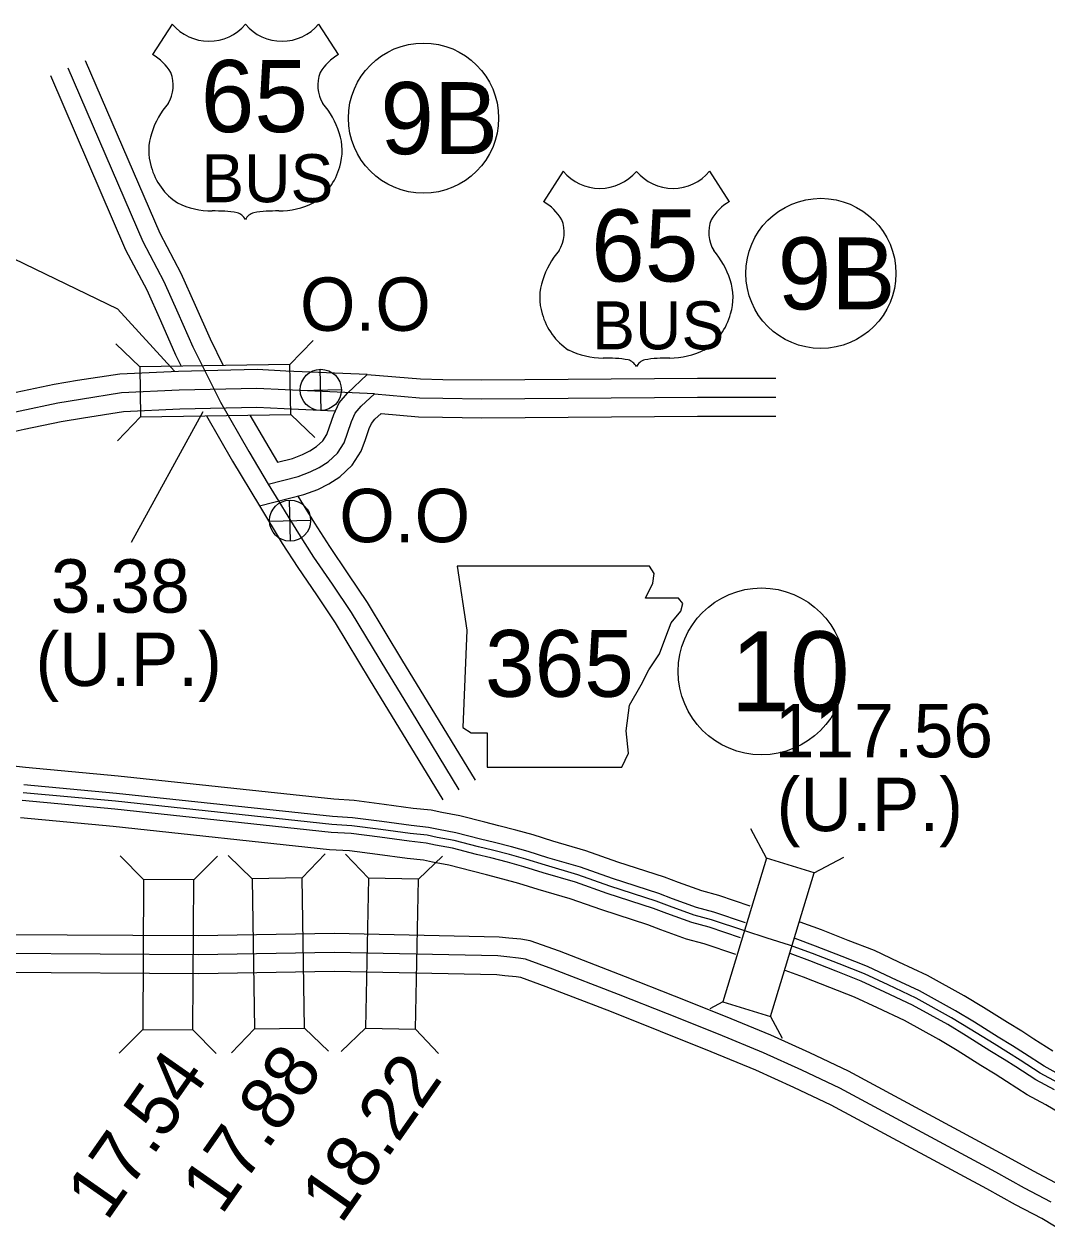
# Model space of a CAD drawing. Extents: x 31699 to 244310, y -8841 to 11474.
# Drawn here: x 102017 to 102556, y 2545 to 3182 of the extents above; entities that cross this region are included whole.
import ezdxf

# ---------------------------------------------------------------- set-up
doc = ezdxf.new("R2010")
doc.units = 0
for name, color, linetype in [('B_Logo', 7, 'Continuous'), ('G-ANNO-TEXT', 7, 'Continuous'), ('Level 21', 7, 'Continuous'), ('New Level (0)', 7, 'Continuous'), ('R_Border Notes', 7, 'Continuous'), ('R_XS_EARTHWORK_STAGE1', 7, 'Continuous'), ('R_XS_EARTHWORK_STAGE2', 7, 'Continuous'), ('S_AREA_CALC', 7, 'Continuous'), ('S_WALL', 7, 'Continuous'), ('S_WALL_ANNOT', 7, 'Continuous')]:
    doc.layers.add(name, color=color, linetype=linetype)

msp = doc.modelspace()

# ---------------------------------------------------------------- linework, layer by layer
for p, q in [((102094.75, 3182.28), (102084.36, 3166.22)), ((102171.96, 3182.28), (102182.35, 3166.22)), ((102301.02, 3104.69), (102290.63, 3088.63)), ((102378.23, 3104.69), (102388.62, 3088.63))]:
    msp.add_line(p, q)
for centre, radius, start, end in [((102114.09, 3198.55), 25.27, 220.07504, 319.67012), ((102152.62, 3198.55), 25.27, 220.32988, 319.92496), ((102070.79, 3142.9), 26.98, 30.7809, 59.98827), ((102195.92, 3142.9), 26.98, 120.01173, 149.2191), ((102076.73, 3150.02), 18.5, 328.81046, 21.21077), ((102189.98, 3150.02), 18.5, 158.78923, 211.18954), ((102125.1, 3112.11), 43.15, 138.95648, 162.69135), ((102141.61, 3112.11), 43.15, 17.30865, 41.04352), ((102110.85, 3115.64), 28.51, 160.95764, 197.38186), ((102155.86, 3115.64), 28.51, 342.61814, 19.04236), ((102115.49, 3115.72), 32.99, 195.10743, 237.13119), ((102151.22, 3115.72), 32.99, 302.86881, 344.89257), ((102320.36, 3120.96), 25.27, 220.07504, 319.67012), ((102358.89, 3120.96), 25.27, 220.32988, 319.92496), ((102116.11, 3126.11), 42.36, 244.07708, 269.57785), ((102150.6, 3126.11), 42.36, 270.42215, 295.92292), ((102277.06, 3065.31), 26.98, 30.7809, 59.98827), ((102402.19, 3065.31), 26.98, 120.01173, 149.2191), ((102117.09, 3006.16), 77.6, 81.19416, 90.95387), ((102126.79, 3075.74), 7.44, 28.03422, 72.98637), ((102139.92, 3075.74), 7.44, 107.01363, 151.96578), ((102149.62, 3006.16), 77.6, 89.04613, 98.80584), ((102283, 3072.43), 18.5, 328.81046, 21.21077), ((102396.25, 3072.43), 18.5, 158.78923, 211.18954), ((102331.37, 3034.52), 43.15, 138.95648, 162.69135), ((102347.88, 3034.52), 43.15, 17.30865, 41.04352), ((102317.12, 3038.05), 28.51, 160.95764, 197.38186), ((102362.13, 3038.05), 28.51, 342.61814, 19.04236), ((102321.76, 3038.14), 32.99, 195.10743, 237.13119), ((102357.49, 3038.14), 32.99, 302.86881, 344.89257), ((102322.38, 3048.53), 42.36, 244.07708, 269.57785), ((102356.87, 3048.53), 42.36, 270.42215, 295.92292), ((102323.36, 2928.58), 77.6, 81.19416, 90.95387), ((102333.06, 2998.15), 7.44, 28.03422, 72.98637), ((102346.19, 2998.15), 7.44, 107.01363, 151.96578), ((102355.89, 2928.58), 77.6, 89.04613, 98.80584)]:
    msp.add_arc(centre, radius, start, end)
at = {"layer": 'B_Logo'}
for points in [[(102039.69, 3159.22), (102079.17, 3067.65), (102090.32, 3046.56), (102097.74, 3030.11), (102105.59, 3012.09), (102120.11, 2982.92), (102135.22, 2956.91), (102145.39, 2939.75)], [(102201.36, 2987.28), (102154.26, 2989.35), (102139.44, 2990.05), (102098.34, 2989.17), (102068.01, 2987.76), (102046.31, 2984.41), (102034.32, 2982.46), (102014.56, 2978.23), (101985.57, 2971.86), (101894.85, 2948.79), (101853.48, 2937.86), (101832.69, 2938.41)], [(102145.39, 2939.75), (102161.22, 2943.73), (102167.52, 2946.09), (102172.33, 2948.54), (102177.06, 2951.53), (102181.95, 2956.09), (102185.35, 2961.48), (102187.17, 2966.55), (102189.25, 2972.69), (102191.32, 2977.17), (102194.47, 2980.82), (102201.36, 2987.28)], [(102201.36, 2987.28), (102225.2, 2985.17), (102237.42, 2984.94), (102258.09, 2984.68), (102371.86, 2985.54)], [(102371.86, 2985.54), (102413.16, 2985.53)], [(102145.39, 2939.75), (102161.27, 2913.71), (102169.32, 2901.22), (102179.12, 2886.87), (102189.05, 2871.94), (102207.74, 2841.16), (102220.7, 2819.87)], [(102220.7, 2819.87), (102245.97, 2778.37)], [(102562.21, 2623.9), (102552.56, 2629.06), (102542.09, 2635.82), (102535.91, 2639.83), (102528.33, 2644.42), (102515.79, 2652.29), (102505.93, 2658.25), (102487.16, 2668.66), (102472.42, 2675.57), (102459.9, 2681.44), (102446.58, 2686.63), (102432.59, 2692.08), (102420.42, 2696.62), (102408.58, 2700.22), (102396.82, 2704.03), (102379.23, 2709.97), (102370.07, 2712.41), (102357.16, 2717.07), (102350.07, 2719.79), (102325.59, 2727.73), (102308.8, 2733.68), (102291.69, 2738.7), (102281.33, 2741.92), (102272.64, 2744.29), (102263.75, 2746.59), (102256.34, 2748.44), (102243.51, 2751.77), (102234.5, 2753.4), (102229.29, 2754.48), (102220.22, 2755.44), (102204.74, 2757.54), (102189.52, 2759.5), (102178.85, 2760.18), (102064.85, 2772.43), (102016.03, 2776.95)], [(102558.38, 2561.06), (102544.44, 2568.45), (102529.22, 2576.76), (102446.91, 2621.1), (102426.82, 2630.62), (102406.59, 2639.81), (102382.9, 2649.63), (102356.06, 2660.34), (102330.16, 2670.6), (102295.57, 2683.96), (102281.19, 2689.14), (102277.45, 2689.7), (102271.31, 2690.36), (102266.58, 2690.84), (102180.21, 2692.66), (102108.67, 2691.44), (102004.79, 2692.05)]]:
    msp.add_lwpolyline(points, dxfattribs=at)
at = {"layer": 'G-ANNO-TEXT'}
msp.add_lwpolyline([(102245.14, 2896.43), (102250.22, 2862.59), (102247.96, 2811.28), (102252.47, 2808.46), (102260.93, 2808.46), (102260.93, 2790.41), (102331.99, 2790.41), (102335.37, 2797.74), (102334.24, 2809.58), (102335.94, 2823.12), (102342.14, 2833.83), (102346.09, 2841.73), (102351.73, 2850.19), (102355.11, 2859.21), (102357.93, 2866.54), (102363, 2872.74), (102364.13, 2876.69), (102361.88, 2879.51), (102344.39, 2879.51), (102348.34, 2887.41), (102348.91, 2892.48), (102346.57, 2896.38)], close=True, dxfattribs=at)
at = {"layer": 'Level 21'}
for p, q in [((102173.36, 2978.55), (102172.86, 3000.25)), ((102162.26, 2989.15), (102183.96, 2989.65)), ((102157.14, 2909.59), (102156.64, 2931.29)), ((102146.04, 2920.19), (102167.74, 2920.69))]:
    msp.add_line(p, q, dxfattribs=at)
for centre in [(102173.11, 2989.4), (102156.89, 2920.44)]:
    msp.add_circle(centre, 10.85, dxfattribs=at)
at = {"layer": 'New Level (0)'}
for points in [[(102399.7, 2717.13), (102383.08, 2722.75), (102374.06, 2725.14), (102361.82, 2729.56), (102354.52, 2732.37), (102329.88, 2740.36), (102312.91, 2746.37), (102295.55, 2751.46), (102285.07, 2754.72), (102276.07, 2757.17), (102267.04, 2759.51), (102259.63, 2761.37), (102246.38, 2764.8), (102237.03, 2766.49), (102231.35, 2767.67), (102221.81, 2768.68), (102206.48, 2770.76), (102190.8, 2772.78), (102179.99, 2773.47), (102066.18, 2785.7), (102017.38, 2790.21), (101978.92, 2794.44)], [(102397.12, 2708.32), (102380.43, 2713.96), (102371.32, 2716.39), (102358.62, 2720.97), (102351.46, 2723.72), (102326.93, 2731.67), (102310.09, 2737.65), (102292.9, 2742.68), (102282.5, 2745.92), (102273.71, 2748.32), (102264.78, 2750.63), (102257.37, 2752.48), (102244.4, 2755.84), (102235.29, 2757.49), (102229.93, 2758.6), (102220.72, 2759.58), (102205.28, 2761.67), (102189.92, 2763.65), (102179.21, 2764.33), (102065.27, 2776.58), (102016.45, 2781.09)], [(102394.6, 2700.38), (102378.02, 2705.98), (102368.83, 2708.43), (102355.71, 2713.16), (102348.68, 2715.86), (102324.26, 2723.78), (102307.52, 2729.72), (102290.49, 2734.71), (102280.16, 2737.92), (102271.57, 2740.26), (102262.73, 2742.55), (102255.31, 2744.41), (102242.61, 2747.7), (102233.7, 2749.31), (102228.64, 2750.36), (102219.72, 2751.31), (102204.19, 2753.41), (102189.12, 2755.35), (102178.5, 2756.03), (102064.44, 2768.29), (102015.61, 2772.8)], [(102392.07, 2691.56), (102375.38, 2697.2), (102366.09, 2699.67), (102352.51, 2704.57), (102345.62, 2707.22), (102321.31, 2715.1), (102304.7, 2720.99), (102287.84, 2725.93), (102277.59, 2729.12), (102269.21, 2731.4), (102260.47, 2733.67), (102253.05, 2735.52), (102240.64, 2738.74), (102231.96, 2740.31), (102227.23, 2741.29), (102218.62, 2742.21), (102202.99, 2744.32), (102188.24, 2746.22), (102177.72, 2746.89), (102063.53, 2759.16), (102014.69, 2763.68)], [(102559.33, 2640.56), (102549.33, 2647.02), (102543, 2651.13), (102535.33, 2655.77), (102522.78, 2663.64), (102512.61, 2669.79), (102493.23, 2680.54), (102478.08, 2687.64), (102465.15, 2693.7), (102451.42, 2699.05), (102437.34, 2704.54), (102426.04, 2708.75)], [(102564.27, 2627.52), (102554.68, 2632.65), (102544.35, 2639.32), (102538.13, 2643.36), (102530.52, 2647.96), (102517.97, 2655.84), (102508.02, 2661.86), (102489.05, 2672.37), (102474.19, 2679.34), (102461.54, 2685.27), (102448.09, 2690.51), (102434.08, 2695.98), (102423.31, 2699.99)], [(102560.15, 2620.27), (102550.44, 2625.47), (102539.83, 2632.32), (102533.7, 2636.3), (102526.15, 2640.87), (102513.6, 2648.74), (102503.84, 2654.65), (102485.26, 2664.95), (102470.65, 2671.8), (102458.25, 2677.61), (102445.07, 2682.75), (102431.11, 2688.19), (102420.72, 2692.06)], [(102564.2, 2607.14), (102555.62, 2612.3), (102545.78, 2617.56), (102534.85, 2624.63), (102528.83, 2628.53), (102521.34, 2633.06), (102508.79, 2640.94), (102499.24, 2646.71), (102481.09, 2656.78), (102466.76, 2663.5), (102454.64, 2669.18), (102441.74, 2674.21), (102427.85, 2679.62), (102418.13, 2683.24)]]:
    msp.add_lwpolyline(points, dxfattribs=at)
at = {"layer": 'R_Border Notes'}
for centre, radius in [((102227.31, 3132.73), 39.6), ((102436.95, 3050.83), 39.6), ((102405.63, 2840.93), 44)]:
    msp.add_circle(centre, radius, dxfattribs=at)
at = {"layer": 'R_XS_EARTHWORK_STAGE1'}
for p, q in [((102156.79, 3002.83), (102169.03, 3015.48)), ((102077.6, 3001.51), (102064.95, 3013.75)), ((102078.04, 2975.12), (102065.8, 2962.47)), ((102157.23, 2976.43), (102169.88, 2964.2)), ((102408.22, 2742.37), (102399.95, 2757.9)), ((102079.65, 2731.21), (102067.28, 2743.73)), ((102106.05, 2731.05), (102118.57, 2743.42)), ((102136.82, 2731.52), (102124.17, 2743.75)), ((102163.22, 2731.97), (102175.45, 2744.63)), ((102198.27, 2731.89), (102186.09, 2744.59)), ((102224.67, 2731.33), (102237.37, 2743.51)), ((102408.22, 2742.37), (102385.14, 2666.61)), ((102433.48, 2734.68), (102408.22, 2742.37)), ((102433.48, 2734.68), (102449.01, 2742.95)), ((102410.4, 2658.91), (102433.48, 2734.68)), ((102385.14, 2666.61), (102378.37, 2663)), ((102385.14, 2666.61), (102410.4, 2658.91)), ((102410.4, 2658.91), (102416.46, 2647.55)), ((102079.19, 2652.01), (102066.67, 2639.64)), ((102105.59, 2651.85), (102117.96, 2639.34)), ((102138.18, 2652.33), (102125.95, 2639.68)), ((102164.57, 2652.79), (102177.23, 2640.56)), ((102196.61, 2652.71), (102183.91, 2640.52)), ((102223, 2652.15), (102235.19, 2639.45))]:
    msp.add_line(p, q, dxfattribs=at)
for points in [[(102078.04, 2975.12), (102157.23, 2976.43), (102156.79, 3002.83), (102077.6, 3001.51)], [(102079.65, 2731.21), (102079.19, 2652.01), (102105.59, 2651.85), (102106.05, 2731.05)], [(102164.57, 2652.79), (102163.22, 2731.97), (102136.82, 2731.52), (102138.18, 2652.33)], [(102198.27, 2731.89), (102196.61, 2652.71), (102223, 2652.15), (102224.67, 2731.33)]]:
    msp.add_lwpolyline(points, close=True, dxfattribs=at)
at = {"layer": 'R_XS_EARTHWORK_STAGE2'}
for points in [[(102197.59, 2997.46), (102154.71, 2999.34), (102139.57, 3000.06), (102098, 2999.16), (102067.01, 2997.72), (102044.75, 2994.28), (102032.47, 2992.3), (102012.44, 2988), (101983.26, 2981.6), (101892.34, 2958.47), (101852.32, 2947.89), (101832.95, 2948.4)], [(102180.55, 2978.18), (102153.8, 2979.36), (102139.31, 2980.05), (102098.68, 2979.17), (102069.01, 2977.79), (102047.88, 2974.53), (102036.17, 2972.63), (102016.69, 2968.46), (101987.87, 2962.13), (101897.36, 2939.11), (101854.65, 2927.83), (101832.43, 2928.41)], [(102161, 2933.36), (102169.74, 2919.03), (102177.66, 2906.75), (102187.42, 2892.45), (102197.49, 2877.3), (102216.28, 2846.36), (102229.25, 2825.07)], [(102140.69, 2928.25), (102152.8, 2908.4), (102160.99, 2895.69), (102170.83, 2881.28), (102180.61, 2866.57), (102199.19, 2835.97), (102212.16, 2814.66)], [(102229.25, 2825.07), (102254.51, 2783.57)], [(102212.16, 2814.66), (102237.43, 2773.17)]]:
    msp.add_lwpolyline(points, dxfattribs=at)
at = {"layer": 'S_AREA_CALC'}
for points in [[(102048.87, 3163.18), (102088.19, 3071.98), (102099.31, 3050.95), (102106.89, 3034.16), (102114.66, 3016.31), (102121.66, 3002.25)], [(102030.51, 3155.26), (102070.14, 3063.33), (102081.34, 3042.16), (102088.6, 3026.05), (102096.53, 3007.86), (102099.5, 3001.88)], [(102150.19, 2951.27), (102158.23, 2953.29), (102163.48, 2955.25), (102167.38, 2957.24), (102170.92, 2959.48), (102174.18, 2962.52), (102176.31, 2965.9), (102177.73, 2969.84), (102179.95, 2976.4), (102182.84, 2982.64), (102187.25, 2987.75), (102197.59, 2997.46)], [(102197.59, 2997.46), (102225.74, 2995.16), (102237.58, 2994.94), (102258.12, 2994.68), (102371.78, 2995.54)], [(102371.86, 2995.54), (102413.16, 2995.53)], [(102112.74, 2975.69), (102126.59, 2951.85), (102140.69, 2928.25)], [(102135.65, 2976.07), (102143.85, 2961.97), (102150.19, 2951.27)], [(102140.69, 2928.25), (102164.2, 2934.17), (102171.55, 2936.92), (102177.28, 2939.84), (102183.19, 2943.58), (102189.72, 2949.66), (102194.39, 2957.07), (102196.62, 2963.25), (102198.55, 2968.98), (102199.81, 2971.69), (102201.7, 2973.89), (102204.94, 2976.93)], [(102204.94, 2976.93), (102224.67, 2975.18), (102237.26, 2974.94), (102258.07, 2974.68), (102371.94, 2975.54)], [(102371.86, 2975.54), (102413.15, 2975.53)], [(102563.31, 2569.76), (102549.18, 2577.25), (102533.99, 2585.55), (102451.43, 2630.03), (102431.03, 2639.7), (102410.58, 2648.99), (102386.67, 2658.89), (102359.76, 2669.63), (102333.81, 2679.91), (102299.07, 2693.33), (102283.64, 2698.89), (102278.73, 2699.62), (102272.35, 2700.31), (102267.19, 2700.83), (102180.23, 2702.66), (102108.61, 2701.44), (102004.7, 2702.05)], [(102565.96, 2544.82), (102553.46, 2552.35), (102539.7, 2559.64), (102524.46, 2567.97), (102442.4, 2612.18), (102422.61, 2621.55), (102402.61, 2630.64), (102379.13, 2640.36), (102352.37, 2651.05), (102326.52, 2661.29), (102292.07, 2674.59), (102278.73, 2679.4), (102276.17, 2679.78), (102270.27, 2680.42), (102265.97, 2680.85), (102180.19, 2682.66), (102108.72, 2681.44), (102004.88, 2682.05)]]:
    msp.add_lwpolyline(points, dxfattribs=at)
at = {"layer": 'S_WALL'}
for points in [[(101967.14, 3079.71), (102065.93, 3032.23), (102095.95, 2999.29)], [(102073.31, 2909), (102111.05, 2978.08)]]:
    msp.add_lwpolyline(points, dxfattribs=at)

# ---------------------------------------------------------------- texts
for s, height, p in [('65', 38.016, (102109.79, 3125.35)), ('BUS', 25.344, (102110.03, 3088.36)), ('65', 38.016, (102315.76, 3046.56)), ('BUS', 25.344, (102316.3, 3010.78))]:
    msp.add_text(s, height=height).set_placement(p)
at = {"layer": 'G-ANNO-TEXT'}
msp.add_text('365', height=35.2, dxfattribs=at).set_placement((102259.73, 2827.53))
at = {"layer": 'R_Border Notes'}
for s, height, p in [('9B', 38.016, (102204.51, 3113.72)), ('9B', 38.016, (102414.15, 3031.83)), ('10', 42.24, (102389.22, 2819.81))]:
    msp.add_text(s, height=height, dxfattribs=at).set_placement(p)
at = {"layer": 'S_WALL'}
for s, p in [('3.38', (102030.7, 2871.9)), ('(U.P.)', (102022.59, 2833.22)), ('117.56', (102412.59, 2795.58)), ('(U.P.)', (102413.57, 2756.66))]:
    msp.add_text(s, height=28.16, dxfattribs=at).set_placement(p)
for s, p in [('17.54', (102060.24, 2550.41)), ('17.88', (102120.78, 2553.63)), ('18.22', (102183.8, 2548.85))]:
    msp.add_text(s, height=28.16, rotation=55, dxfattribs=at).set_placement(p)
at = {"layer": 'S_WALL_ANNOT'}
for p in [(102162.12, 3020.55), (102182.86, 2909.05)]:
    msp.add_text('O.O', height=28.16, dxfattribs=at).set_placement(p)

doc.saveas('drawing.dxf')
